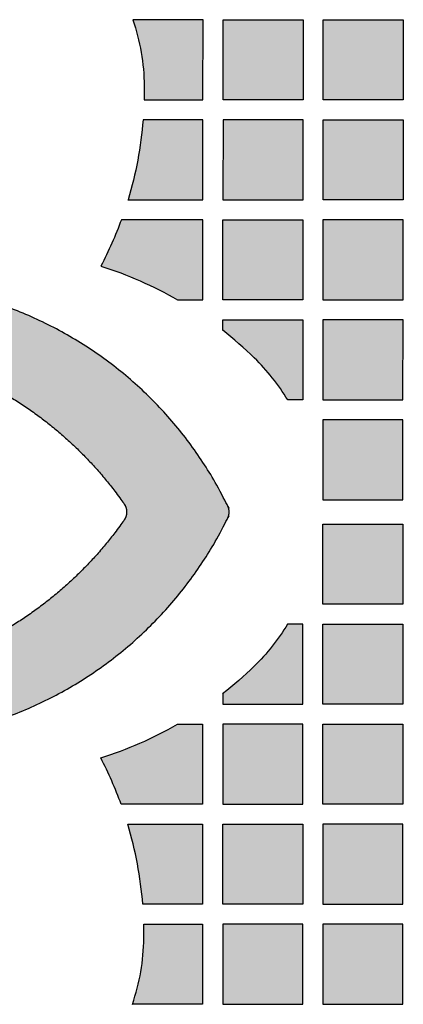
# Model space of a CAD drawing. Header units: millimetres. Extents: x -3873 to -97, y 912 to 4165.
# Tile 623 of 656: x -267 to -210, y 3845 to 3992. Entities that reach past the tile are written whole.
import ezdxf

# ---------------------------------------------------------------- set-up
doc = ezdxf.new("R2010")
doc.units = ezdxf.units.MM
doc.layers.add('pattern', color=7, linetype='Continuous', true_color=0x000000)

msp = doc.modelspace()

# ---------------------------------------------------------------- hatches: boundary and pattern name
at = {"layer": 'pattern'}
for points in [[(-248.43, 3982.31), (-248.43, 3981.27), (-248.44, 3980.23), (-239.62, 3980.22), (-239.61, 3992.22), (-250.14, 3992.23), (-249.94, 3991.64), (-249.75, 3991.03), (-249.58, 3990.43), (-249.41, 3989.82), (-249.26, 3989.2), (-249.12, 3988.58), (-249, 3987.96), (-248.88, 3987.34), (-248.78, 3986.71), (-248.69, 3986.09), (-248.62, 3985.46), (-248.55, 3984.83), (-248.5, 3984.2), (-248.46, 3983.57), (-248.44, 3982.94)], [(-224.62, 3980.21), (-236.62, 3980.22), (-236.61, 3992.22), (-224.61, 3992.21)], [(-209.62, 3980.2), (-221.62, 3980.21), (-221.61, 3992.21), (-209.61, 3992.2)], [(-250.86, 3965.24), (-239.63, 3965.22), (-239.62, 3977.22), (-248.6, 3977.23), (-248.74, 3975.71), (-248.92, 3974.2), (-249.15, 3972.68), (-249.41, 3971.17), (-249.71, 3969.67), (-250.05, 3968.18), (-250.44, 3966.7)], [(-236.63, 3965.22), (-224.63, 3965.21), (-224.62, 3977.21), (-236.62, 3977.22)], [(-209.63, 3965.2), (-221.63, 3965.21), (-221.62, 3977.21), (-209.62, 3977.2)], [(-254.91, 3955.29), (-253.42, 3954.79), (-251.95, 3954.26), (-250.49, 3953.68), (-249.04, 3953.07), (-247.61, 3952.42), (-246.2, 3951.72), (-244.81, 3950.99), (-243.44, 3950.23), (-239.65, 3950.22), (-239.64, 3962.22), (-251.85, 3962.24), (-252.53, 3960.46), (-253.27, 3958.71), (-254.06, 3956.98)], [(-236.65, 3950.22), (-236.64, 3962.22), (-224.64, 3962.21), (-224.65, 3950.21)], [(-221.65, 3950.21), (-209.65, 3950.2), (-209.64, 3962.2), (-221.64, 3962.21)], [(-251.06, 3918.4), (-251.06, 3918.36), (-251.06, 3918.32), (-251.06, 3918.28), (-251.06, 3918.24), (-251.07, 3918.2), (-251.07, 3918.16), (-251.07, 3918.12), (-251.08, 3918.08), (-251.08, 3918.04), (-251.09, 3918), (-251.1, 3917.96), (-251.11, 3917.92), (-251.12, 3917.88), (-251.13, 3917.85), (-251.14, 3917.81), (-251.15, 3917.77), (-251.16, 3917.73), (-251.17, 3917.69), (-251.19, 3917.66), (-251.2, 3917.62), (-251.21, 3917.58), (-251.23, 3917.55), (-251.25, 3917.51), (-251.26, 3917.47), (-251.28, 3917.44), (-251.3, 3917.4), (-251.32, 3917.37), (-251.34, 3917.34), (-251.36, 3917.3), (-251.38, 3917.27), (-251.4, 3917.24), (-251.42, 3917.21), (-252.05, 3916.33), (-252.7, 3915.45), (-253.36, 3914.59), (-254.05, 3913.74), (-254.75, 3912.91), (-255.47, 3912.08), (-256.2, 3911.26), (-256.95, 3910.46), (-257.72, 3909.68), (-258.51, 3908.9), (-259.31, 3908.14), (-260.12, 3907.4), (-260.95, 3906.67), (-261.8, 3905.95), (-262.66, 3905.26), (-263.53, 3904.58), (-264.41, 3903.91), (-265.31, 3903.27), (-266.22, 3902.64), (-267.14, 3902.03), (-268.07, 3901.43), (-269.01, 3900.86), (-269.97, 3900.3), (-270.93, 3899.77), (-271.9, 3899.25), (-272.88, 3898.75), (-273.86, 3898.28), (-274.85, 3897.82), (-275.85, 3897.38), (-276.86, 3896.96), (-277.87, 3896.57), (-278.88, 3896.19), (-279.65, 3895.92), (-280.42, 3895.68), (-281.2, 3895.45), (-282, 3895.24), (-282.8, 3895.05), (-283.61, 3894.89), (-284.43, 3894.74), (-285.25, 3894.61), (-286.08, 3894.51), (-286.91, 3894.43), (-287.74, 3894.37), (-288.58, 3894.33), (-289.42, 3894.31), (-290.27, 3894.32), (-291.11, 3894.35), (-291.95, 3894.4), (-292.79, 3894.48), (-293.63, 3894.57), (-294.46, 3894.69), (-295.29, 3894.83), (-296.11, 3894.99), (-296.93, 3895.18), (-297.74, 3895.38), (-298.55, 3895.61), (-299.34, 3895.86), (-300.13, 3896.12), (-300.9, 3896.41), (-301.67, 3896.72), (-302.42, 3897.04), (-303.16, 3897.38), (-303.89, 3897.74), (-304.61, 3898.12), (-304.62, 3898.13), (-304.64, 3898.13), (-304.66, 3898.14), (-304.67, 3898.15), (-304.69, 3898.16), (-304.71, 3898.17), (-304.73, 3898.17), (-304.75, 3898.18), (-304.76, 3898.19), (-304.78, 3898.19), (-304.8, 3898.2), (-304.82, 3898.2), (-304.84, 3898.21), (-304.86, 3898.21), (-304.88, 3898.22), (-304.9, 3898.22), (-304.92, 3898.22), (-304.94, 3898.23), (-304.96, 3898.23), (-304.98, 3898.23), (-305, 3898.23), (-305.02, 3898.24), (-305.04, 3898.24), (-305.06, 3898.24), (-305.08, 3898.24), (-305.1, 3898.24), (-305.12, 3898.24), (-305.14, 3898.24), (-305.16, 3898.23), (-305.18, 3898.23), (-305.21, 3898.23), (-305.23, 3898.23), (-305.25, 3898.22), (-305.27, 3898.22), (-305.29, 3898.22), (-305.31, 3898.21), (-305.33, 3898.21), (-305.35, 3898.2), (-305.37, 3898.2), (-305.39, 3898.19), (-305.41, 3898.18), (-305.43, 3898.18), (-305.44, 3898.17), (-305.46, 3898.16), (-305.48, 3898.15), (-305.5, 3898.15), (-305.52, 3898.14), (-305.54, 3898.13), (-305.56, 3898.12), (-305.57, 3898.11), (-305.59, 3898.1), (-305.61, 3898.09), (-305.62, 3898.08), (-305.64, 3898.07), (-305.66, 3898.06), (-305.67, 3898.04), (-305.69, 3898.03), (-305.7, 3898.02), (-305.72, 3898.01), (-305.73, 3898), (-305.75, 3897.98), (-305.76, 3897.97), (-305.78, 3897.96), (-305.79, 3897.94), (-309.34, 3894.4), (-309.35, 3894.38), (-309.37, 3894.36), (-309.39, 3894.34), (-309.4, 3894.32), (-309.42, 3894.3), (-309.44, 3894.28), (-309.45, 3894.26), (-309.47, 3894.24), (-309.48, 3894.22), (-309.49, 3894.19), (-309.51, 3894.17), (-309.52, 3894.15), (-309.53, 3894.12), (-309.54, 3894.1), (-309.55, 3894.08), (-309.56, 3894.05), (-309.57, 3894.03), (-309.58, 3894), (-309.59, 3893.98), (-309.59, 3893.95), (-309.6, 3893.93), (-309.61, 3893.9), (-309.61, 3893.88), (-309.62, 3893.85), (-309.62, 3893.83), (-309.62, 3893.8), (-309.63, 3893.78), (-309.63, 3893.75), (-309.63, 3893.72), (-309.63, 3893.7), (-309.63, 3893.67), (-309.63, 3893.65), (-309.63, 3893.62), (-309.63, 3893.6), (-309.62, 3893.57), (-309.62, 3893.55), (-309.62, 3893.52), (-309.61, 3893.5), (-309.61, 3893.47), (-309.6, 3893.45), (-309.59, 3893.42), (-309.59, 3893.4), (-309.58, 3893.37), (-309.57, 3893.35), (-309.56, 3893.32), (-309.55, 3893.3), (-309.54, 3893.28), (-309.53, 3893.25), (-309.52, 3893.23), (-309.51, 3893.2), (-309.49, 3893.18), (-309.48, 3893.16), (-309.46, 3893.14), (-309.45, 3893.12), (-309.43, 3893.1), (-309.42, 3893.07), (-309.4, 3893.05), (-309.39, 3893.03), (-309.37, 3893.02), (-309.35, 3893), (-309.33, 3892.98), (-309.32, 3892.96), (-309.3, 3892.94), (-309.28, 3892.93), (-308.55, 3892.32), (-307.8, 3891.74), (-307.04, 3891.17), (-306.25, 3890.61), (-305.45, 3890.08), (-304.63, 3889.57), (-303.79, 3889.07), (-302.94, 3888.6), (-302.07, 3888.15), (-301.19, 3887.72), (-300.3, 3887.32), (-299.39, 3886.94), (-298.47, 3886.58), (-297.54, 3886.25), (-296.6, 3885.94), (-295.66, 3885.66), (-294.7, 3885.4), (-293.74, 3885.18), (-292.78, 3884.97), (-291.81, 3884.8), (-290.84, 3884.65), (-289.86, 3884.53), (-288.89, 3884.43), (-287.91, 3884.36), (-286.94, 3884.32), (-285.97, 3884.3), (-285, 3884.31), (-284.03, 3884.35), (-283.08, 3884.41), (-282.13, 3884.5), (-281.18, 3884.61), (-280.25, 3884.74), (-278.54, 3885.04), (-276.84, 3885.38), (-275.13, 3885.78), (-273.43, 3886.23), (-271.73, 3886.73), (-270.04, 3887.29), (-268.36, 3887.89), (-266.69, 3888.56), (-265.04, 3889.27), (-263.4, 3890.04), (-261.78, 3890.85), (-260.19, 3891.72), (-258.62, 3892.64), (-257.07, 3893.61), (-255.56, 3894.62), (-254.07, 3895.69), (-252.62, 3896.79), (-251.2, 3897.94), (-249.82, 3899.13), (-248.48, 3900.36), (-247.18, 3901.63), (-245.93, 3902.94), (-244.71, 3904.28), (-243.54, 3905.65), (-242.42, 3907.05), (-241.34, 3908.47), (-240.31, 3909.92), (-239.33, 3911.4), (-238.4, 3912.89), (-237.52, 3914.41), (-236.69, 3915.93), (-235.91, 3917.48), (-235.88, 3917.53), (-235.86, 3917.58), (-235.84, 3917.64), (-235.82, 3917.69), (-235.8, 3917.75), (-235.78, 3917.81), (-235.76, 3917.86), (-235.75, 3917.92), (-235.74, 3917.98), (-235.73, 3918.04), (-235.72, 3918.1), (-235.71, 3918.15), (-235.71, 3918.21), (-235.7, 3918.27), (-235.7, 3918.33), (-235.7, 3918.45), (-235.7, 3918.51), (-235.71, 3918.57), (-235.71, 3918.62), (-235.72, 3918.68), (-235.73, 3918.74), (-235.74, 3918.8), (-235.75, 3918.86), (-235.76, 3918.92), (-235.78, 3918.97), (-235.8, 3919.03), (-235.82, 3919.09), (-235.84, 3919.14), (-235.86, 3919.2), (-235.88, 3919.25), (-235.91, 3919.3), (-236.69, 3920.85), (-237.52, 3922.37), (-238.4, 3923.89), (-239.33, 3925.38), (-240.31, 3926.86), (-241.33, 3928.31), (-242.41, 3929.74), (-243.53, 3931.14), (-244.7, 3932.51), (-245.91, 3933.85), (-247.17, 3935.16), (-248.47, 3936.43), (-249.81, 3937.66), (-251.19, 3938.85), (-252.6, 3940), (-254.05, 3941.11), (-255.54, 3942.17), (-257.05, 3943.19), (-258.6, 3944.16), (-260.17, 3945.08), (-261.76, 3945.95), (-263.38, 3946.77), (-265.01, 3947.53), (-266.67, 3948.25), (-268.33, 3948.91), (-270.02, 3949.52), (-271.71, 3950.08), (-273.4, 3950.58), (-275.1, 3951.04), (-276.81, 3951.43), (-278.51, 3951.78), (-280.22, 3952.07), (-281.15, 3952.21), (-282.1, 3952.32), (-283.05, 3952.41), (-284.01, 3952.47), (-284.97, 3952.51), (-285.94, 3952.52), (-286.91, 3952.5), (-287.88, 3952.46), (-288.86, 3952.39), (-289.83, 3952.3), (-290.81, 3952.18), (-291.78, 3952.03), (-292.75, 3951.86), (-293.71, 3951.65), (-294.67, 3951.43), (-295.63, 3951.17), (-296.58, 3950.89), (-297.52, 3950.59), (-298.44, 3950.26), (-299.36, 3949.9), (-300.27, 3949.52), (-301.17, 3949.11), (-302.05, 3948.69), (-302.92, 3948.24), (-303.77, 3947.77), (-304.61, 3947.27), (-305.43, 3946.76), (-306.23, 3946.23), (-307.01, 3945.67), (-307.78, 3945.11), (-308.53, 3944.52), (-309.26, 3943.92), (-309.28, 3943.9), (-309.29, 3943.88), (-309.31, 3943.86), (-309.33, 3943.85), (-309.35, 3943.83), (-309.36, 3943.81), (-309.38, 3943.79), (-309.4, 3943.77), (-309.41, 3943.75), (-309.43, 3943.73), (-309.44, 3943.71), (-309.46, 3943.68), (-309.47, 3943.66), (-309.48, 3943.64), (-309.5, 3943.62), (-309.51, 3943.59), (-309.52, 3943.57), (-309.53, 3943.54), (-309.54, 3943.52), (-309.55, 3943.5), (-309.56, 3943.47), (-309.56, 3943.45), (-309.57, 3943.42), (-309.58, 3943.4), (-309.58, 3943.37), (-309.59, 3943.35), (-309.59, 3943.32), (-309.6, 3943.3), (-309.6, 3943.27), (-309.6, 3943.25), (-309.61, 3943.22), (-309.61, 3943.19), (-309.61, 3943.17), (-309.61, 3943.14), (-309.61, 3943.12), (-309.61, 3943.09), (-309.6, 3943.07), (-309.6, 3943.04), (-309.6, 3943.02), (-309.6, 3942.99), (-309.59, 3942.97), (-309.59, 3942.94), (-309.58, 3942.92), (-309.57, 3942.89), (-309.57, 3942.86), (-309.56, 3942.84), (-309.55, 3942.82), (-309.54, 3942.79), (-309.53, 3942.77), (-309.52, 3942.74), (-309.51, 3942.72), (-309.5, 3942.7), (-309.48, 3942.67), (-309.47, 3942.65), (-309.46, 3942.63), (-309.44, 3942.61), (-309.43, 3942.58), (-309.42, 3942.56), (-309.4, 3942.54), (-309.38, 3942.52), (-309.37, 3942.5), (-309.35, 3942.48), (-309.33, 3942.47), (-309.32, 3942.45), (-305.77, 3938.9), (-305.76, 3938.88), (-305.74, 3938.87), (-305.73, 3938.86), (-305.72, 3938.84), (-305.7, 3938.83), (-305.69, 3938.82), (-305.67, 3938.81), (-305.66, 3938.8), (-305.64, 3938.78), (-305.62, 3938.77), (-305.61, 3938.76), (-305.59, 3938.75), (-305.57, 3938.74), (-305.56, 3938.73), (-305.54, 3938.72), (-305.52, 3938.71), (-305.5, 3938.7), (-305.48, 3938.69), (-305.46, 3938.69), (-305.45, 3938.68), (-305.43, 3938.67), (-305.41, 3938.66), (-305.39, 3938.66), (-305.37, 3938.65), (-305.35, 3938.64), (-305.33, 3938.64), (-305.31, 3938.63), (-305.29, 3938.63), (-305.27, 3938.62), (-305.25, 3938.62), (-305.23, 3938.62), (-305.21, 3938.61), (-305.19, 3938.61), (-305.17, 3938.61), (-305.15, 3938.61), (-305.13, 3938.6), (-305.1, 3938.6), (-305.08, 3938.6), (-305.06, 3938.6), (-305.04, 3938.6), (-305.02, 3938.6), (-305, 3938.6), (-304.98, 3938.61), (-304.96, 3938.61), (-304.94, 3938.61), (-304.92, 3938.61), (-304.9, 3938.62), (-304.88, 3938.62), (-304.86, 3938.62), (-304.84, 3938.63), (-304.82, 3938.63), (-304.8, 3938.64), (-304.78, 3938.64), (-304.76, 3938.65), (-304.75, 3938.65), (-304.73, 3938.66), (-304.71, 3938.67), (-304.69, 3938.67), (-304.67, 3938.68), (-304.66, 3938.69), (-304.64, 3938.7), (-304.62, 3938.71), (-304.6, 3938.71), (-304.59, 3938.72), (-303.87, 3939.1), (-303.14, 3939.46), (-302.4, 3939.8), (-301.65, 3940.12), (-300.88, 3940.42), (-300.11, 3940.71), (-299.32, 3940.98), (-298.53, 3941.22), (-297.72, 3941.45), (-296.91, 3941.65), (-296.09, 3941.84), (-295.27, 3942), (-294.44, 3942.14), (-293.61, 3942.26), (-292.77, 3942.35), (-291.93, 3942.43), (-291.09, 3942.48), (-290.25, 3942.51), (-289.4, 3942.51), (-288.56, 3942.5), (-287.72, 3942.46), (-286.89, 3942.4), (-286.05, 3942.31), (-285.23, 3942.21), (-284.4, 3942.08), (-283.59, 3941.93), (-282.78, 3941.77), (-281.98, 3941.58), (-281.18, 3941.37), (-280.4, 3941.14), (-279.63, 3940.89), (-278.86, 3940.63), (-277.85, 3940.25), (-276.84, 3939.85), (-275.84, 3939.43), (-274.84, 3938.99), (-273.84, 3938.54), (-272.86, 3938.06), (-271.88, 3937.56), (-270.91, 3937.04), (-269.95, 3936.51), (-269, 3935.95), (-268.06, 3935.37), (-267.13, 3934.78), (-266.21, 3934.17), (-265.3, 3933.54), (-264.4, 3932.89), (-263.52, 3932.23), (-262.64, 3931.55), (-261.79, 3930.85), (-260.94, 3930.13), (-260.11, 3929.4), (-259.3, 3928.66), (-258.5, 3927.9), (-257.71, 3927.12), (-256.95, 3926.33), (-256.19, 3925.53), (-255.46, 3924.72), (-254.74, 3923.89), (-254.04, 3923.05), (-253.36, 3922.2), (-252.69, 3921.34), (-252.05, 3920.47), (-251.42, 3919.59), (-251.4, 3919.56), (-251.38, 3919.52), (-251.36, 3919.49), (-251.34, 3919.46), (-251.32, 3919.42), (-251.3, 3919.39), (-251.28, 3919.35), (-251.26, 3919.32), (-251.25, 3919.28), (-251.23, 3919.25), (-251.21, 3919.21), (-251.2, 3919.17), (-251.18, 3919.14), (-251.17, 3919.1), (-251.16, 3919.06), (-251.15, 3919.02), (-251.14, 3918.99), (-251.12, 3918.95), (-251.12, 3918.91), (-251.11, 3918.87), (-251.1, 3918.83), (-251.09, 3918.79), (-251.08, 3918.75), (-251.08, 3918.71), (-251.07, 3918.67), (-251.07, 3918.63), (-251.07, 3918.59), (-251.06, 3918.55), (-251.06, 3918.51), (-251.06, 3918.48), (-251.06, 3918.44)], [(-226.93, 3935.21), (-227.47, 3936.06), (-228.03, 3936.9), (-228.62, 3937.72), (-229.23, 3938.52), (-229.87, 3939.3), (-230.54, 3940.05), (-231.22, 3940.79), (-231.93, 3941.51), (-233.07, 3942.59), (-234.24, 3943.64), (-235.43, 3944.66), (-236.65, 3945.64), (-236.65, 3947.22), (-224.65, 3947.21), (-224.66, 3935.21)], [(-221.65, 3947.21), (-221.66, 3935.21), (-209.66, 3935.2), (-209.65, 3947.2)], [(-221.68, 3920.21), (-209.68, 3920.2), (-209.66, 3932.2), (-221.66, 3932.21)], [(-221.68, 3916.56), (-209.68, 3916.56), (-209.68, 3904.56), (-221.68, 3904.56)], [(-226.95, 3901.56), (-227.48, 3900.71), (-228.05, 3899.87), (-228.64, 3899.06), (-229.25, 3898.26), (-229.89, 3897.48), (-230.56, 3896.72), (-231.24, 3895.98), (-231.95, 3895.27), (-233.09, 3894.19), (-234.26, 3893.14), (-235.45, 3892.12), (-236.67, 3891.14), (-236.67, 3889.56), (-224.67, 3889.56), (-224.68, 3901.56)], [(-221.67, 3889.56), (-221.68, 3901.56), (-209.68, 3901.56), (-209.67, 3889.56)], [(-254.95, 3881.51), (-253.46, 3882), (-251.98, 3882.54), (-250.52, 3883.11), (-249.07, 3883.72), (-247.64, 3884.37), (-246.23, 3885.06), (-244.84, 3885.79), (-243.47, 3886.56), (-239.67, 3886.56), (-239.67, 3874.56), (-251.89, 3874.56), (-252.57, 3876.33), (-253.3, 3878.08), (-254.1, 3879.81)], [(-236.67, 3886.56), (-236.67, 3874.56), (-224.67, 3874.56), (-224.67, 3886.56)], [(-221.67, 3886.56), (-209.67, 3886.56), (-209.67, 3874.56), (-221.67, 3874.56)], [(-250.9, 3871.56), (-239.67, 3871.56), (-239.67, 3859.56), (-248.65, 3859.56), (-248.79, 3861.08), (-248.97, 3862.6), (-249.19, 3864.11), (-249.45, 3865.62), (-249.76, 3867.12), (-250.1, 3868.61), (-250.48, 3870.09)], [(-236.67, 3871.56), (-224.67, 3871.56), (-224.67, 3859.56), (-236.67, 3859.56)], [(-209.67, 3871.56), (-221.67, 3871.56), (-221.67, 3859.56), (-209.67, 3859.56)], [(-248.48, 3854.48), (-248.48, 3855.52), (-248.5, 3856.56), (-239.67, 3856.56), (-239.67, 3844.56), (-250.2, 3844.56), (-250, 3845.15), (-249.82, 3845.76), (-249.64, 3846.36), (-249.48, 3846.97), (-249.32, 3847.59), (-249.18, 3848.21), (-249.06, 3848.83), (-248.94, 3849.45), (-248.84, 3850.08), (-248.75, 3850.7), (-248.68, 3851.33), (-248.61, 3851.96), (-248.56, 3852.59), (-248.52, 3853.22), (-248.5, 3853.85)], [(-224.67, 3856.56), (-236.67, 3856.56), (-236.67, 3844.56), (-224.67, 3844.56)], [(-209.67, 3856.56), (-221.67, 3856.56), (-221.67, 3844.56), (-209.67, 3844.56)]]:
    msp.add_hatch(color=256, dxfattribs=at).paths.add_polyline_path(points, flags=0)

# ---------------------------------------------------------------- linework, layer by layer
for points in [[(-248.44, 3980.23), (-239.62, 3980.22), (-239.61, 3992.22), (-250.14, 3992.23)], [(-250.86, 3965.24), (-239.63, 3965.22), (-239.62, 3977.22), (-248.6, 3977.23)], [(-243.44, 3950.23), (-239.65, 3950.22), (-239.64, 3962.22), (-251.85, 3962.24)], [(-236.65, 3945.64), (-236.65, 3947.22), (-224.65, 3947.21), (-224.66, 3935.21), (-226.93, 3935.21)], [(-236.67, 3891.14), (-236.67, 3889.56), (-224.67, 3889.56), (-224.68, 3901.56), (-226.95, 3901.56)], [(-243.47, 3886.56), (-239.67, 3886.56), (-239.67, 3874.56), (-251.89, 3874.56)], [(-250.9, 3871.56), (-239.67, 3871.56), (-239.67, 3859.56), (-248.65, 3859.56)], [(-248.5, 3856.56), (-239.67, 3856.56), (-239.67, 3844.56), (-250.2, 3844.56)]]:
    msp.add_lwpolyline(points, dxfattribs=at)
for points in [[(-224.62, 3980.21), (-236.62, 3980.22), (-236.61, 3992.22), (-224.61, 3992.21)], [(-209.62, 3980.2), (-221.62, 3980.21), (-221.61, 3992.21), (-209.61, 3992.2)], [(-236.63, 3965.22), (-224.63, 3965.21), (-224.62, 3977.21), (-236.62, 3977.22)], [(-209.63, 3965.2), (-221.63, 3965.21), (-221.62, 3977.21), (-209.62, 3977.2)], [(-236.65, 3950.22), (-236.64, 3962.22), (-224.64, 3962.21), (-224.65, 3950.21)], [(-221.65, 3950.21), (-209.65, 3950.2), (-209.64, 3962.2), (-221.64, 3962.21)], [(-221.65, 3947.21), (-221.66, 3935.21), (-209.66, 3935.2), (-209.65, 3947.2)], [(-221.68, 3920.21), (-209.68, 3920.2), (-209.66, 3932.2), (-221.66, 3932.21)], [(-221.68, 3916.56), (-209.68, 3916.56), (-209.68, 3904.56), (-221.68, 3904.56)], [(-221.67, 3889.56), (-221.68, 3901.56), (-209.68, 3901.56), (-209.67, 3889.56)], [(-236.67, 3886.56), (-236.67, 3874.56), (-224.67, 3874.56), (-224.67, 3886.56)], [(-221.67, 3886.56), (-209.67, 3886.56), (-209.67, 3874.56), (-221.67, 3874.56)], [(-236.67, 3871.56), (-224.67, 3871.56), (-224.67, 3859.56), (-236.67, 3859.56)], [(-209.67, 3871.56), (-221.67, 3871.56), (-221.67, 3859.56), (-209.67, 3859.56)], [(-224.67, 3856.56), (-236.67, 3856.56), (-236.67, 3844.56), (-224.67, 3844.56)], [(-209.67, 3856.56), (-221.67, 3856.56), (-221.67, 3844.56), (-209.67, 3844.56)]]:
    msp.add_lwpolyline(points, close=True, dxfattribs=at)
at = {"layer": 'pattern', "extrusion": (0, 0, -1)}
for centre, radius, start, end in [((279.89, 3981.99), 31.46, 161.0024, 179.4285), ((305.58, 3981.74), 57.15, 179.4285, 181.5072), ((305.58, 3981.74), 57.16, 184.519, 196.7807), ((305.58, 3981.74), 57.16, 199.949, 207.5679), ((272.39, 3900.08), 57.9, 107.5676, 119.9998), ((254.27, 3918.15), 31.96, 211.2808, 225.7232), ((272.37, 3936.73), 57.9, 225.7232, 231.936)]:
    msp.add_arc(centre, radius, start, end, dxfattribs=at)
at = {"layer": 'pattern'}
for centre, radius, start, end in [((-272.39, 3900.09), 57.9, 45.6733, 51.8861), ((-254.26, 3918.64), 31.96, 31.2309, 45.6733), ((-272.37, 3936.73), 57.9, 287.5176, 299.9499), ((-305.63, 3855.1), 57.16, 19.8991, 27.518), ((-305.63, 3855.1), 57.16, 4.469, 16.7307), ((-305.63, 3855.1), 57.15, 359.3786, 1.4572), ((-279.94, 3854.82), 31.46, 340.9525, 359.3786)]:
    msp.add_arc(centre, radius, start, end, dxfattribs=at)
for points, weights, knots in [([(-235.7, 3918.39), (-235.69, 3918.87), (-235.91, 3919.3), (-249.53, 3947.22), (-280.22, 3952.07), (-296.61, 3954.67), (-309.26, 3943.92), (-309.59, 3943.63), (-309.61, 3943.19), (-309.63, 3942.76), (-309.32, 3942.45), (-307.54, 3940.67), (-305.77, 3938.9), (-305.24, 3938.37), (-304.59, 3938.72), (-292.15, 3945.44), (-278.86, 3940.63), (-261.81, 3934.45), (-251.42, 3919.59), (-251.05, 3919.06), (-251.06, 3918.4)], [1, 0.972223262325, 1, 0.887050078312, 1, 0.908624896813, 1, 0.916069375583, 1, 0.916069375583, 1, 1, 1, 0.801557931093, 1, 0.912480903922, 1, 0.953366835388, 1, 0.951523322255, 1], [-196.450874, -196.450874, -196.450874, -195.505887, -195.505887, -138.219482, -138.219482, -107.102085, -107.102085, -106.276825, -106.276825, -105.451565, -105.451565, -100.433095, -100.433095, -99.151295, -99.151295, -72.575896, -72.575896, -37.446657, -37.446657, -36.196076, -36.196076, -36.196076]), ([(-251.06, 3918.4), (-251.05, 3917.74), (-251.42, 3917.21), (-261.82, 3902.35), (-278.88, 3896.19), (-292.18, 3891.39), (-304.61, 3898.12), (-305.26, 3898.47), (-305.79, 3897.94), (-307.56, 3896.17), (-309.34, 3894.4), (-309.65, 3894.09), (-309.63, 3893.65), (-309.61, 3893.21), (-309.28, 3892.93), (-296.64, 3882.16), (-280.25, 3884.74), (-249.56, 3889.57), (-235.91, 3917.48), (-235.69, 3917.91), (-235.7, 3918.39)], [1, 0.951523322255, 1, 0.953366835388, 1, 0.912480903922, 1, 0.801557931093, 1, 1, 1, 0.916069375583, 1, 0.916069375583, 1, 0.908624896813, 1, 0.887050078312, 1, 0.972223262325, 1], [-356.705672, -356.705672, -356.705672, -355.455091, -355.455091, -320.325852, -320.325852, -293.750453, -293.750453, -292.468653, -292.468653, -287.450183, -287.450183, -286.624923, -286.624923, -285.799663, -285.799663, -254.682266, -254.682266, -197.395861, -197.395861, -196.450874, -196.450874, -196.450874])]:
    msp.add_rational_spline(points, weights, degree=2, knots=knots, dxfattribs=at)

doc.saveas('drawing.dxf')
